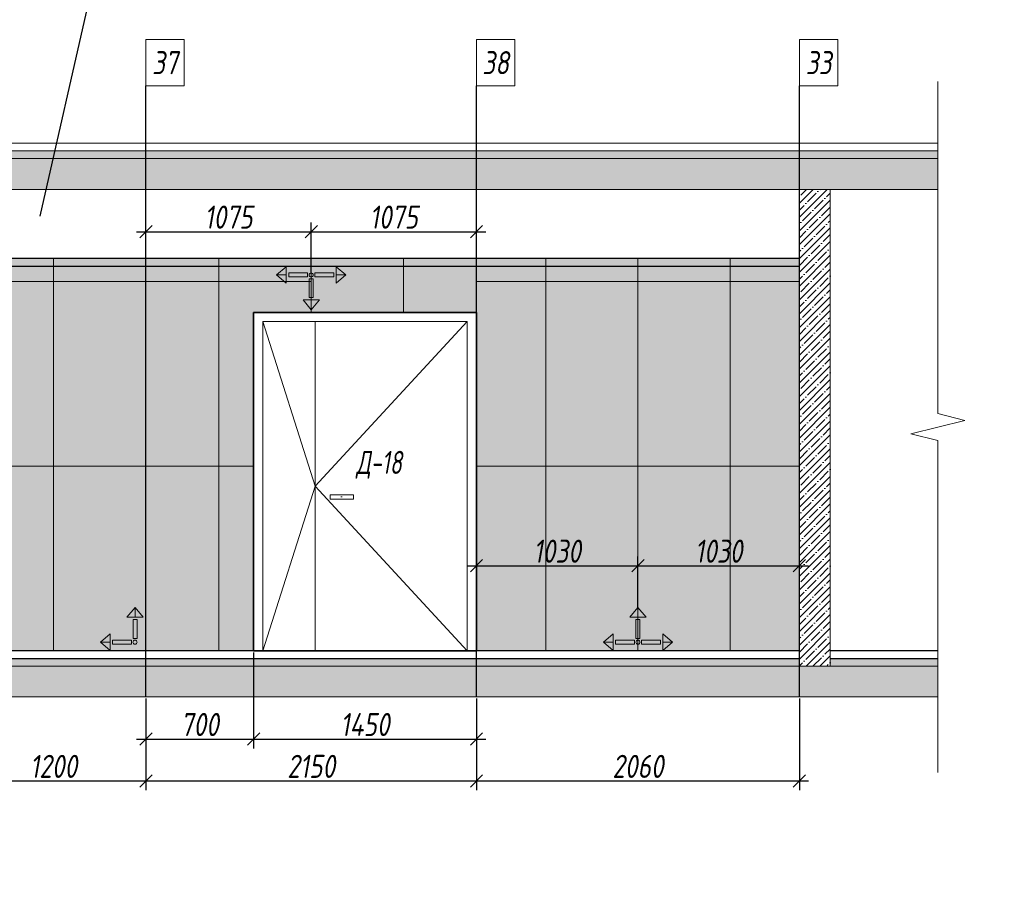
# Model space of a CAD drawing. Header units: millimetres. Extents: x -88210283 to 7466349, y -86687 to 22351.
# Tile 318 of 321: x 231678 to 238081, y 7072 to 12667. Entities that reach past the tile are written whole.
import ezdxf
from ezdxf import colors
from ezdxf.entities.mleader import LeaderData, LeaderLine
from ezdxf.math import Vec2, Vec3

# ---------------------------------------------------------------- set-up
doc = ezdxf.new("R2010")
doc.units = ezdxf.units.MM
doc.linetypes.add('DASHDOT', pattern=[25.4, 12.7, -6.35, 0, -6.35])
doc.layers.get('Defpoints').update_dxf_attribs({"color": 31})
for name, color, linetype, lineweight in [('A-DETL-GENF', 7, 'Continuous', 5), ('dim_pot', 183, 'Continuous', 9), ('Двери', 7, 'Continuous', 5), ('Отделка стен', 253, 'Continuous', 0)]:
    doc.layers.add(name, color=color, linetype=linetype, lineweight=lineweight)
doc.layers.add('dim_razv', color=7, linetype='DASHDOT', lineweight=9, true_color=0x285228)
doc.layers.add('pol', color=7, linetype='Continuous', lineweight=15, true_color=0x55666d)
doc.styles.add('fl_iso paper', font='isocpeur.ttf', dxfattribs={"width": 0.8, "oblique": 10})
doc.styles.add('In tre', font='isocpeur.ttf', dxfattribs={"width": 0.8, "oblique": 10})
doc.dimstyles.new('In tre 1_50', dxfattribs={"dimtxt": 150, "dimasz": 80, "dimexe": 60, "dimexo": 10, "dimgap": 20, "dimtad": 1, "dimdec": 0, "dimrnd": 5, "dimzin": 0, "dimdsep": 46, "dimtxsty": 'fl_iso paper', "dimblk": 'OBLIQUE', "dimcen": 0, "dimdle": 60, "dimadec": 0, "dimazin": 0, "dimtfac": 1, "dimtdec": 0, "dimtofl": 0, "dimtmove": 1, "dimatfit": 1, "dimfxl": 40, "dimtolj": 1, "dimtzin": 0, "dimarcsym": 1})

# ---------------------------------------------------------------- blocks, each defined once
blk = doc.blocks.new('*U123')
at = {"color": 0, "linetype": 'ByBlock', "lineweight": -2}
for p, q in [((0, 0), (-6, 0)), ((80.34, 0), (0, 0)), ((167.69, 0), (87.34, 0)), ((167.69, 0), (173.69, 0))]:
    blk.add_line(p, q, dxfattribs=at)
blk.add_lwpolyline([(87.34, 0), (85.59, -7), (82.09, 7), (80.34, 0)], dxfattribs=at)
blk = doc.blocks.new('_Oblique')
at = {"color": 0, "linetype": 'ByBlock', "lineweight": -2}
blk.add_line((-0.5, -0.5), (0.5, 0.5), dxfattribs=at)
blk = doc.blocks.new('*D235')
at = {"layer": 'Defpoints', "color": 0, "linetype": 'ByBlock', "transparency": 16777216}
for p in [(231298.5, 8264), (232498.5, 8264), (232498.5, 7717.8)]:
    blk.add_point(p, dxfattribs=at)
at = {"layer": 'dim_razv', "color": 0, "linetype": 'ByBlock', "lineweight": -2, "transparency": 16777216}
for p, q in [((231298.5, 8254), (231298.5, 7657.8)), ((232498.5, 8254), (232498.5, 7657.8)), ((231238.5, 7717.8), (232558.5, 7717.8))]:
    blk.add_line(p, q, dxfattribs=at)
at = {"layer": 'dim_razv', "color": 0, "linetype": 'ByBlock', "lineweight": -2, "transparency": 16777216, "xscale": 80, "yscale": 80, "zscale": 80, "rotation": 180}
blk.add_blockref('_Oblique', (231298.5, 7717.8), dxfattribs=at)
at = {"layer": 'dim_razv', "color": 0, "linetype": 'ByBlock', "lineweight": -2, "transparency": 16777216, "xscale": 80, "yscale": 80, "zscale": 80}
blk.add_blockref('_Oblique', (232498.5, 7717.8), dxfattribs=at)
at = {"layer": 'dim_razv', "color": 0, "linetype": 'ByBlock', "transparency": 16777216, "insert": (231898.5, 7812.8), "char_height": 150, "attachment_point": 5, "style": 'fl_iso paper'}
blk.add_mtext('\\A1;1200', dxfattribs=at)
blk = doc.blocks.new('*D236')
at = {"layer": 'Defpoints', "color": 0, "linetype": 'ByBlock', "transparency": 16777216}
for p in [(232498.5, 8264), (234648.5, 8264), (234648.5, 7717.8)]:
    blk.add_point(p, dxfattribs=at)
at = {"layer": 'dim_razv', "color": 0, "linetype": 'ByBlock', "lineweight": -2, "transparency": 16777216}
for p, q in [((232498.5, 8254), (232498.5, 7657.8)), ((234648.5, 8254), (234648.5, 7657.8)), ((232438.5, 7717.8), (234708.5, 7717.8))]:
    blk.add_line(p, q, dxfattribs=at)
at = {"layer": 'dim_razv', "color": 0, "linetype": 'ByBlock', "lineweight": -2, "transparency": 16777216, "xscale": 80, "yscale": 80, "zscale": 80, "rotation": 180}
blk.add_blockref('_Oblique', (232498.5, 7717.8), dxfattribs=at)
at = {"layer": 'dim_razv', "color": 0, "linetype": 'ByBlock', "lineweight": -2, "transparency": 16777216, "xscale": 80, "yscale": 80, "zscale": 80}
blk.add_blockref('_Oblique', (234648.5, 7717.8), dxfattribs=at)
at = {"layer": 'dim_razv', "color": 0, "linetype": 'ByBlock', "transparency": 16777216, "insert": (233573.5, 7812.8), "char_height": 150, "attachment_point": 5, "style": 'fl_iso paper'}
blk.add_mtext('\\A1;2150', dxfattribs=at)
blk = doc.blocks.new('*D237')
at = {"layer": 'Defpoints', "color": 0, "linetype": 'ByBlock', "transparency": 16777216}
for p in [(234648.5, 8264), (236748.5, 8264), (236748.5, 7717.8)]:
    blk.add_point(p, dxfattribs=at)
at = {"layer": 'dim_razv', "color": 0, "linetype": 'ByBlock', "lineweight": -2, "transparency": 16777216}
for p, q in [((234648.5, 8254), (234648.5, 7657.8)), ((236748.5, 8254), (236748.5, 7657.8)), ((234588.5, 7717.8), (236808.5, 7717.8))]:
    blk.add_line(p, q, dxfattribs=at)
at = {"layer": 'dim_razv', "color": 0, "linetype": 'ByBlock', "lineweight": -2, "transparency": 16777216, "xscale": 80, "yscale": 80, "zscale": 80, "rotation": 180}
blk.add_blockref('_Oblique', (234648.5, 7717.8), dxfattribs=at)
at = {"layer": 'dim_razv', "color": 0, "linetype": 'ByBlock', "lineweight": -2, "transparency": 16777216, "xscale": 80, "yscale": 80, "zscale": 80}
blk.add_blockref('_Oblique', (236748.5, 7717.8), dxfattribs=at)
at = {"layer": 'dim_razv', "color": 0, "linetype": 'ByBlock', "transparency": 16777216, "insert": (235698.5, 7812.8), "char_height": 150, "attachment_point": 5, "style": 'fl_iso paper'}
blk.add_mtext('\\A1;2060', dxfattribs=at)
blk = doc.blocks.new('1')
at = {"layer": 'pol', "linetype": 'ByBlock'}
h = blk.add_hatch(color=1, dxfattribs=at)
h.paths.add_polyline_path([(35776.4, 73135.4), (35803.1, 73135.4), (35803.1, 73259), (35776.4, 73259)])
h.paths.add_polyline_path([(35789.8, 73274.6), (35843.2, 73274.6), (35789.8, 73338.2)])
h.paths.add_polyline_path([(35789.8, 73274.6), (35736.3, 73274.6), (35789.8, 73338.2)])
edge = h.paths.add_edge_path()
edge.add_arc((35789.8, 73110.5), 13.4, 0, 360)
h = blk.add_hatch(color=1, dxfattribs=at)
h.paths.add_polyline_path([(35813.3, 73097.1), (35813.3, 73123.9), (35936.9, 73123.9), (35936.9, 73097.1)])
h.paths.add_polyline_path([(35952.5, 73110.5), (35952.5, 73164), (36016.1, 73110.5)])
h.paths.add_polyline_path([(35952.5, 73110.5), (35952.5, 73057), (36016.1, 73110.5)])
at = {"layer": 'pol', "color": 1, "linetype": 'ByBlock'}
for points in [[(35789.8, 73274.6), (35736.3, 73274.6), (35789.8, 73338.2), (35789.8, 73274.6)], [(35789.8, 73274.6), (35843.2, 73274.6), (35789.8, 73338.2), (35789.8, 73274.6)], [(35952.5, 73110.5), (35952.5, 73164), (36016.1, 73110.5), (35952.5, 73110.5)], [(35952.5, 73110.5), (35952.5, 73057), (36016.1, 73110.5), (35952.5, 73110.5)]]:
    blk.add_lwpolyline(points, dxfattribs=at)
for points in [[(35776.4, 73135.4), (35803.1, 73135.4), (35803.1, 73259), (35776.4, 73259)], [(35813.3, 73097.1), (35813.3, 73123.9), (35936.9, 73123.9), (35936.9, 73097.1)]]:
    blk.add_lwpolyline(points, close=True, dxfattribs=at)
blk.add_circle((35789.8, 73110.5), 13.4, dxfattribs=at)
blk = doc.blocks.new('*D278')
at = {"color": 0, "lineweight": -2, "transparency": 16777216}
for p, q in [((234648.5, 8952.2), (234648.5, 9176.6)), ((235698.5, 8846.1), (235698.5, 9176.6)), ((234588.5, 9116.6), (235758.5, 9116.6))]:
    blk.add_line(p, q, dxfattribs=at)
at = {"layer": 'Defpoints', "color": 0, "transparency": 16777216}
for p in [(235698.5, 9116.6), (234648.5, 8942.2), (235698.5, 8836.1)]:
    blk.add_point(p, dxfattribs=at)
at = {"color": 0, "lineweight": -2, "transparency": 16777216, "xscale": 80, "yscale": 80, "zscale": 80, "rotation": 180}
blk.add_blockref('_Oblique', (234648.5, 9116.6), dxfattribs=at)
at = {"color": 0, "lineweight": -2, "transparency": 16777216, "xscale": 80, "yscale": 80, "zscale": 80}
blk.add_blockref('_Oblique', (235698.5, 9116.6), dxfattribs=at)
at = {"color": 0, "transparency": 16777216, "insert": (235173.5, 9211.6), "char_height": 150, "attachment_point": 5, "style": 'fl_iso paper'}
blk.add_mtext('\\A1;1030', dxfattribs=at)
blk = doc.blocks.new('*D279')
at = {"color": 0, "lineweight": -2, "transparency": 16777216}
for p, q in [((235698.5, 8846.1), (235698.5, 9176.6)), ((236748.5, 8952.2), (236748.5, 9176.6)), ((235638.5, 9116.6), (236808.5, 9116.6))]:
    blk.add_line(p, q, dxfattribs=at)
at = {"layer": 'Defpoints', "color": 0, "transparency": 16777216}
for p in [(236748.5, 9116.6), (236748.5, 8942.2), (235698.5, 8836.1)]:
    blk.add_point(p, dxfattribs=at)
at = {"color": 0, "lineweight": -2, "transparency": 16777216, "xscale": 80, "yscale": 80, "zscale": 80, "rotation": 180}
blk.add_blockref('_Oblique', (235698.5, 9116.6), dxfattribs=at)
at = {"color": 0, "lineweight": -2, "transparency": 16777216, "xscale": 80, "yscale": 80, "zscale": 80}
blk.add_blockref('_Oblique', (236748.5, 9116.6), dxfattribs=at)
at = {"color": 0, "transparency": 16777216, "insert": (236223.5, 9211.6), "char_height": 150, "attachment_point": 5, "style": 'fl_iso paper'}
blk.add_mtext('\\A1;1030', dxfattribs=at)
blk = doc.blocks.new('*D280')
at = {"color": 0, "lineweight": -2, "transparency": 16777216}
for p, q in [((232498.5, 11124), (232498.5, 11348.5)), ((233573.5, 11017.9), (233573.5, 11348.5)), ((232438.5, 11288.5), (233633.5, 11288.5))]:
    blk.add_line(p, q, dxfattribs=at)
at = {"layer": 'Defpoints', "color": 0, "transparency": 16777216}
for p in [(233573.5, 11288.5), (232498.5, 11114), (233573.5, 11007.9)]:
    blk.add_point(p, dxfattribs=at)
at = {"color": 0, "lineweight": -2, "transparency": 16777216, "xscale": 80, "yscale": 80, "zscale": 80, "rotation": 180}
blk.add_blockref('_Oblique', (232498.5, 11288.5), dxfattribs=at)
at = {"color": 0, "lineweight": -2, "transparency": 16777216, "xscale": 80, "yscale": 80, "zscale": 80}
blk.add_blockref('_Oblique', (233573.5, 11288.5), dxfattribs=at)
at = {"color": 0, "transparency": 16777216, "insert": (233036, 11383.5), "char_height": 150, "attachment_point": 5, "style": 'fl_iso paper'}
blk.add_mtext('\\A1;1075', dxfattribs=at)
blk = doc.blocks.new('*D281')
at = {"color": 0, "lineweight": -2, "transparency": 16777216}
for p, q in [((233573.5, 11017.9), (233573.5, 11348.5)), ((234648.5, 11124), (234648.5, 11348.5)), ((233513.5, 11288.5), (234708.5, 11288.5))]:
    blk.add_line(p, q, dxfattribs=at)
at = {"layer": 'Defpoints', "color": 0, "transparency": 16777216}
for p in [(234648.5, 11288.5), (234648.5, 11114), (233573.5, 11007.9)]:
    blk.add_point(p, dxfattribs=at)
at = {"color": 0, "lineweight": -2, "transparency": 16777216, "xscale": 80, "yscale": 80, "zscale": 80, "rotation": 180}
blk.add_blockref('_Oblique', (233573.5, 11288.5), dxfattribs=at)
at = {"color": 0, "lineweight": -2, "transparency": 16777216, "xscale": 80, "yscale": 80, "zscale": 80}
blk.add_blockref('_Oblique', (234648.5, 11288.5), dxfattribs=at)
at = {"color": 0, "transparency": 16777216, "insert": (234111, 11383.5), "char_height": 150, "attachment_point": 5, "style": 'fl_iso paper'}
blk.add_mtext('\\A1;1075', dxfattribs=at)
blk = doc.blocks.new('*D285')
at = {"layer": 'Defpoints', "color": 0, "linetype": 'ByBlock', "transparency": 16777216}
for p in [(233198.5, 8564), (232498.5, 8264), (233198.5, 7989.8)]:
    blk.add_point(p, dxfattribs=at)
at = {"layer": 'dim_razv', "color": 0, "linetype": 'ByBlock', "lineweight": -2, "transparency": 16777216}
for p, q in [((233198.5, 8554), (233198.5, 7929.8)), ((232498.5, 8254), (232498.5, 7929.8)), ((232438.5, 7989.8), (233258.5, 7989.8))]:
    blk.add_line(p, q, dxfattribs=at)
at = {"layer": 'dim_razv', "color": 0, "linetype": 'ByBlock', "lineweight": -2, "transparency": 16777216, "xscale": 80, "yscale": 80, "zscale": 80, "rotation": 180}
blk.add_blockref('_Oblique', (232498.5, 7989.8), dxfattribs=at)
at = {"layer": 'dim_razv', "color": 0, "linetype": 'ByBlock', "lineweight": -2, "transparency": 16777216, "xscale": 80, "yscale": 80, "zscale": 80}
blk.add_blockref('_Oblique', (233198.5, 7989.8), dxfattribs=at)
at = {"layer": 'dim_razv', "color": 0, "linetype": 'ByBlock', "transparency": 16777216, "insert": (232848.5, 8084.8), "char_height": 150, "attachment_point": 5, "style": 'fl_iso paper'}
blk.add_mtext('\\A1;700', dxfattribs=at)
blk = doc.blocks.new('*D286')
at = {"layer": 'Defpoints', "color": 0, "linetype": 'ByBlock', "transparency": 16777216}
for p in [(233198.5, 8564), (234648.5, 8264), (234648.5, 7989.8)]:
    blk.add_point(p, dxfattribs=at)
at = {"layer": 'dim_razv', "color": 0, "linetype": 'ByBlock', "lineweight": -2, "transparency": 16777216}
for p, q in [((233198.5, 8554), (233198.5, 7929.8)), ((234648.5, 8254), (234648.5, 7929.8)), ((233138.5, 7989.8), (234708.5, 7989.8))]:
    blk.add_line(p, q, dxfattribs=at)
at = {"layer": 'dim_razv', "color": 0, "linetype": 'ByBlock', "lineweight": -2, "transparency": 16777216, "xscale": 80, "yscale": 80, "zscale": 80, "rotation": 180}
blk.add_blockref('_Oblique', (233198.5, 7989.8), dxfattribs=at)
at = {"layer": 'dim_razv', "color": 0, "linetype": 'ByBlock', "lineweight": -2, "transparency": 16777216, "xscale": 80, "yscale": 80, "zscale": 80}
blk.add_blockref('_Oblique', (234648.5, 7989.8), dxfattribs=at)
at = {"layer": 'dim_razv', "color": 0, "linetype": 'ByBlock', "transparency": 16777216, "insert": (233923.5, 8084.8), "char_height": 150, "attachment_point": 5, "style": 'fl_iso paper'}
blk.add_mtext('\\A1;1450', dxfattribs=at)

msp = doc.modelspace()

# ---------------------------------------------------------------- hatches: boundary and pattern name
at = {"layer": 'A-DETL-GENF'}
h = msp.add_hatch(dxfattribs=at)
h.set_pattern_fill('ANSI35', color=256, scale=10, style=0)
h.set_pattern_definition([(45, (105905.72, 722.8), (-44.90128, 44.90128), []), (45, (105950.62, 722.8), (-44.90128, 44.90128), [79.375, -15.875, 0, -15.875])])
h.paths.add_polyline_path([(237648.7, 11764), (237648.7, 11814), (225979.9, 11814), (225979.9, 11764)])
h.paths.add_polyline_path([(226588.5, 8464), (226588.5, 8514), (225979.9, 8514), (225979.9, 8464)])
h.paths.add_polyline_path([(236948.5, 8514), (236948.5, 8464), (237648.7, 8464), (237648.7, 8514)])
h.paths.add_polyline_path([(236748.5, 8464), (236748.5, 8514), (226788.5, 8514), (226788.5, 8464)])
h = msp.add_hatch(dxfattribs=at)
h.set_pattern_fill('ANSI35', color=256, scale=20, style=0)
h.set_pattern_definition([(45, (105905.72, 722.8), (-89.80256, 89.80256), []), (45, (105995.52, 722.8), (-89.80256, 89.80256), [158.75, -31.75, 0, -31.75])])
h.paths.add_polyline_path([(237648.7, 11564), (237648.7, 11764), (225929.9, 11764), (225929.9, 11564)])
h.paths.add_polyline_path([(225929.9, 8464), (225929.9, 8264), (237648.7, 8264), (237648.7, 8464)])
h = msp.add_hatch(dxfattribs=at)
h.set_pattern_fill('ANSI35', color=256, scale=10, style=0)
h.set_pattern_definition([(45, (83542.46, 13356.9), (-44.90128, 44.90128), []), (45, (83587.36, 13356.9), (-44.90128, 44.90128), [79.375, -15.875, 0, -15.875])])
h.paths.add_polyline_path([(236748.5, 11564), (236948.5, 11564), (236948.5, 8464), (236748.5, 8464)])
at = {"layer": 'dim_razv', "true_color": 0xeceae4, "transparency": 33554687}
h = msp.add_hatch(dxfattribs=at)
h.set_pattern_fill('AR-SAND', color=254, scale=3, angle=315)
h.paths.add_polyline_path([(226788.5, 11114), (227488.5, 11114), (227488.5, 8564), (226788.5, 8564)])
h.paths.add_polyline_path([(228838.5, 8564), (228838.5, 11114), (236748.5, 11114), (236748.5, 8564), (234648.5, 8564), (234648.5, 10764), (233198.5, 10764), (233198.5, 8564)])
h.paths.add_polyline_path([(228913.5, 9664), (229063.5, 9664), (229063.5, 9464), (228913.5, 9464)], flags=16)
at = {"layer": 'dim_razv', "true_color": 0xcccccc}
h = msp.add_hatch(dxfattribs=at)
h.set_pattern_fill('AR-SAND', color=254, scale=3, angle=315)
h.set_pattern_definition([(352.5, (113272.22, -2574.63), (100.42605, 107.2144), [0, -115.824, 0, -129.54, 0, -123.825]), (322.5, (113272.22, -2574.63), (247.41986, 56.70328), [0, -62.484, 0, -104.394, 0, -40.005]), (282.5, (113205.95, -2508.36), (168.0997, -167.48995), [0, -38.1, 0, -137.16, 0, -179.07]), (272.5, (113205.95, -2508.36), (209.26523, -114.68433), [0, -19.05, 0, -89.916, 0, -102.87])])
h.paths.add_polyline_path([(233697.7, 9579), (233847.7, 9579), (233847.7, 9549), (233697.7, 9549)])

# ---------------------------------------------------------------- linework, layer by layer
at = {"lineweight": 30}
for points in [[(232498.5, 8264), (232498.5, 12237.6)], [(234648.5, 8264), (234648.5, 12237.6)], [(236748.5, 8264), (236748.5, 12237.6)], [(236748.5, 11114), (226788.5, 11114)], [(226788.5, 11064), (236748.5, 11064)], [(236748.5, 8564), (226788.5, 8564)], [(237648.7, 8564), (236948.5, 8564)], [(226788.5, 8514), (236748.5, 8514)], [(236948.5, 8514), (237648.7, 8514)]]:
    msp.add_lwpolyline(points, dxfattribs=at)
at = {"lineweight": 13}
for points in [[(237648.7, 11864), (225929.9, 11864), (225929.9, 11814), (237648.7, 11814)], [(237648.7, 11764), (225929.9, 11764), (225929.9, 11814), (237648.7, 11814)], [(237648.7, 11764), (225929.9, 11764), (225929.9, 11564), (237648.7, 11564)], [(233598.5, 10704), (233598.5, 8564)], [(237648.7, 8464), (225929.9, 8464), (225929.9, 8514), (226588.5, 8514)], [(237648.7, 8464), (225929.9, 8464), (225929.9, 8264), (237648.7, 8264)], [(226788.5, 8514), (236748.5, 8514)], [(236948.5, 8514), (237648.7, 8514)]]:
    msp.add_lwpolyline(points, dxfattribs=at)
for points in [[(236948.5, 8464), (236748.5, 8464), (236748.5, 11564), (236948.5, 11564)], [(236748.5, 11564), (236948.5, 11564), (236948.5, 8464), (236748.5, 8464)], [(228838.5, 8564), (228838.5, 11114), (236748.5, 11114), (236748.5, 8564), (234648.5, 8564), (234648.5, 10764), (233198.5, 10764), (233198.5, 8564)], [(233258.5, 10704), (234588.5, 10704), (234588.5, 8564), (233258.5, 8564)], [(233697.7, 9579), (233847.7, 9579), (233847.7, 9549), (233697.7, 9549)]]:
    msp.add_lwpolyline(points, close=True, dxfattribs=at)
at = {"lineweight": 35}
msp.add_lwpolyline([(233198.5, 10764), (234648.5, 10764), (234648.5, 8564), (233198.5, 8564)], close=True, dxfattribs=at)
at = {"lineweight": 13, "ltscale": 10}
for points in [[(233258.5, 10704), (233598.5, 9634), (233258.5, 8564)], [(234588.5, 10704), (233598.5, 9634), (234588.5, 8564)]]:
    msp.add_lwpolyline(points, dxfattribs=at)
at = {"layer": 'dim_pot', "color": 10, "lineweight": 0}
for points in [[(232498.5, 12537.6), (232748.5, 12537.6), (232748.5, 12237.6), (232498.5, 12237.6)], [(234648.5, 12537.6), (234898.5, 12537.6), (234898.5, 12237.6), (234648.5, 12237.6)], [(236748.5, 12537.6), (236998.5, 12537.6), (236998.5, 12237.6), (236748.5, 12237.6)]]:
    msp.add_lwpolyline(points, close=True, dxfattribs=at)
at = {"layer": 'Отделка стен', "transparency": 33554687}
for points in [[(231298.5, 11114), (231298.5, 10964), (231898.5, 10964), (231898.5, 11114)], [(231898.5, 11114), (231898.5, 10964), (232498.5, 10964), (232498.5, 11114)], [(232973.5, 11114), (232973.5, 10964), (232498.5, 10964), (232498.5, 11114)], [(234648.5, 11114), (234648.5, 10964), (235098.5, 10964), (235098.5, 11114)], [(235098.5, 11114), (235098.5, 10964), (235698.5, 10964), (235698.5, 11114)], [(235698.5, 11114), (235698.5, 10964), (236298.5, 10964), (236298.5, 11114)], [(236298.5, 11114), (236298.5, 10964), (236748.5, 10964), (236748.5, 11114)], [(231298.5, 10964), (231298.5, 9764), (231898.5, 9764), (231898.5, 10964)], [(231898.5, 10964), (231898.5, 9764), (232498.5, 9764), (232498.5, 10964)], [(232973.5, 10964), (232973.5, 9764), (232498.5, 9764), (232498.5, 10964)], [(234648.5, 10964), (234648.5, 9764), (235098.5, 9764), (235098.5, 10964)], [(235098.5, 10964), (235098.5, 9764), (235698.5, 9764), (235698.5, 10964)], [(235698.5, 10964), (235698.5, 9764), (236298.5, 9764), (236298.5, 10964)], [(236298.5, 10964), (236298.5, 9764), (236748.5, 9764), (236748.5, 10964)], [(231298.5, 9764), (231298.5, 8564), (231898.5, 8564), (231898.5, 9764)], [(231898.5, 9764), (231898.5, 8564), (232498.5, 8564), (232498.5, 9764)], [(232973.5, 9764), (232973.5, 8564), (232498.5, 8564), (232498.5, 9764)], [(234648.5, 9764), (234648.5, 8564), (235098.5, 8564), (235098.5, 9764)], [(235098.5, 9764), (235098.5, 8564), (235698.5, 8564), (235698.5, 9764)], [(235698.5, 9764), (235698.5, 8564), (236298.5, 8564), (236298.5, 9764)], [(236298.5, 9764), (236298.5, 8564), (236748.5, 8564), (236748.5, 9764)]]:
    msp.add_lwpolyline(points, close=True, dxfattribs=at)
for points in [[(233198.5, 10964), (232973.5, 10964), (232973.5, 11114), (233573.5, 11114), (233573.5, 10864)], [(233573.5, 10764), (233573.5, 11114), (234173.5, 11114), (234173.5, 10864)], [(234173.5, 10764), (234173.5, 11114), (234648.5, 11114)], [(233198.5, 9764), (232973.5, 9764), (232973.5, 10964), (233573.5, 10964)], [(233198.5, 8564), (232973.5, 8564), (232973.5, 9764), (233198.5, 9764)]]:
    msp.add_lwpolyline(points, dxfattribs=at)

# ---------------------------------------------------------------- block references
at = {"lineweight": 13, "xscale": 25, "yscale": 25, "zscale": 25, "rotation": 270}
msp.add_blockref('*U123', (237648.7, 12114.3), dxfattribs=at)
at = {"linetype": 'ByBlock', "rotation": 180}
for p, xscale, yscale, zscale in [((269143.9, 83670.3), 0.9938708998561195, 0.9938708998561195, 0.9938708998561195), ((198003.1, 83670.3), -0.9938708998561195, 0.9938708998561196, 0.9938708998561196)]:
    msp.add_blockref('1', p, dxfattribs=dict(at, xscale=xscale, yscale=yscale, zscale=zscale))
at = {"linetype": 'ByBlock', "yscale": 0.9938708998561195, "zscale": 0.9938708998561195}
for p, xscale in [((267998.4, -64042.3), -0.9938708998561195), ((271268.9, -64042.3), -0.9938708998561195), ((200128.1, -64042.3), 0.9938708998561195)]:
    msp.add_blockref('1', p, dxfattribs=dict(at, xscale=xscale))

# ---------------------------------------------------------------- texts
at = {"layer": 'dim_pot', "color": 10, "lineweight": 0, "char_height": 150, "attachment_point": 5, "style": 'fl_iso paper'}
for s, insert in [('37', (232623.5, 12387.6)), ('38', (234773.5, 12387.6)), ('33', (236873.5, 12387.6))]:
    msp.add_mtext_dynamic_manual_height_columns(s, width=190.261, gutter_width=1350, heights=[0], dxfattribs=dict(at, insert=insert))
at = {"layer": 'Двери', "lineweight": 0, "insert": (234014.9, 9773.4), "char_height": 150, "attachment_point": 5, "style": 'fl_iso paper'}
msp.add_mtext_dynamic_manual_height_columns('{\\W0.7;Д-18}', width=190.261, gutter_width=1350, heights=[0], dxfattribs=at)

# ---------------------------------------------------------------- dimensions: what is measured, and where the dimension line sits
for base, p1, p2, picture, middle in [((233573.5, 11288.5), (232498.5, 11114), (233573.5, 11007.9), '*D280', (233036, 11383.5)), ((234648.5, 11288.5), (233573.5, 11007.9), (234648.5, 11114), '*D281', (234111, 11383.5))]:
    dim = msp.add_linear_dim(base=base, p1=p1, p2=p2, dimstyle='In tre 1_50')
    dim.commit()
    dim.dimension.update_dxf_attribs({"geometry": picture, "text_midpoint": middle})
for base, p1, p2, picture, middle in [((235698.5, 9116.6), (234648.5, 8942.2), (235698.5, 8836.1), '*D278', (235173.5, 9211.6)), ((236748.5, 9116.6), (235698.5, 8836.1), (236748.5, 8942.2), '*D279', (236223.5, 9211.6))]:
    dim = msp.add_linear_dim(base=base, p1=p1, p2=p2, text='1030', dimstyle='In tre 1_50')
    dim.commit()
    dim.dimension.update_dxf_attribs({"geometry": picture, "text_midpoint": middle})
at = {"layer": 'dim_razv', "linetype": 'ByBlock'}
for base, p1, p2, picture, middle in [((233198.5, 7989.8), (232498.5, 8264), (233198.5, 8564), '*D285', (232848.5, 8084.8)), ((234648.5, 7989.8), (233198.5, 8564), (234648.5, 8264), '*D286', (233923.5, 8084.8)), ((232498.5, 7717.8), (231298.5, 8264), (232498.5, 8264), '*D235', (231898.5, 7812.8)), ((234648.5, 7717.8), (232498.5, 8264), (234648.5, 8264), '*D236', (233573.5, 7812.8))]:
    dim = msp.add_linear_dim(base=base, p1=p1, p2=p2, dimstyle='In tre 1_50', dxfattribs=at)
    dim.commit()
    dim.dimension.update_dxf_attribs({"geometry": picture, "text_midpoint": middle})
dim = msp.add_linear_dim(base=(236748.5, 7717.8), p1=(234648.5, 8264), p2=(236748.5, 8264), text='2060', dimstyle='In tre 1_50', dxfattribs=at)
dim.commit()
dim.dimension.update_dxf_attribs({"geometry": '*D237', "text_midpoint": (235698.5, 7812.8)})

# ---------------------------------------------------------------- leaders
at = {"layer": 'dim_razv', "color": 0, "linetype": 'ByBlock'}
ml = msp.add_multileader_mtext('Standard', dxfattribs=at)
ml.set_content('Плитка керамогранитная, настенная, размер плитки 600х1200мм, расположить вертикально', style='In tre')
ml.set_leader_properties()
ml.build(insert=Vec2(0, 0))
ml.multileader.update_dxf_attribs({"text_left_attachment_type": 6, "text_right_attachment_type": 6, "dogleg_length": 1, "arrow_head_size": 0, "scale": 50})
ctx = ml.context
ctx.base_point, ctx.scale, ctx.char_height, ctx.arrow_head_size, ctx.landing_gap_size, ctx.plane_origin = Vec3(172652.6, 13201.1), 50, 150, 0, 4.5, Vec3(174616.7, 12398)
ctx.left_attachment, ctx.right_attachment = 6, 6
notes = []
notes.append((ctx, [(1, (1, 1, 0), (172602.6, 13201.1), (1, 0), 50, [(1, [(172035.4, 10824.6)], 0, [])])]))
ctx.mtext.insert, ctx.mtext.width, ctx.mtext.defined_height, ctx.mtext.flow_direction = Vec3(172657.1, 13396.1), 3060.297, 696.6, 5
ml = msp.add_multileader_mtext('Standard', dxfattribs=at)
ml.set_content('Цифры номера квартиры (аппартаментов), цвет металлический светлый, \\Pвысота номера - 130*мм', style='In tre')
ml.set_leader_properties()
ml.build(insert=Vec2(0, 0))
ml.multileader.update_dxf_attribs({"text_left_attachment_type": 6, "text_right_attachment_type": 6, "dogleg_length": 1, "arrow_head_size": 0, "scale": 50})
ctx = ml.context
ctx.base_point, ctx.scale, ctx.char_height, ctx.arrow_head_size, ctx.landing_gap_size, ctx.plane_origin = Vec3(181379.3, 13204.5), 50, 150, 0, 4.5, Vec3(191231.8, 11137.7)
ctx.left_attachment, ctx.right_attachment = 6, 6
notes.append((ctx, [(0, (1, 1, 0), (184800.6, 13204.5), (-1, 0), 50, [(1, [(185098.4, 10969.2)], 0, [])])]))
ctx.mtext.insert, ctx.mtext.width, ctx.mtext.defined_height, ctx.mtext.flow_direction = Vec3(181383.8, 13399.5), 3469.079, 696.6, 5
ml = msp.add_multileader_mtext('Standard', dxfattribs=at)
ml.set_content('Отделка дверного полотна и стены над дверным проемом в один цвет,\\Pотделка над дверью - дверным добором', style='In tre')
ml.set_leader_properties()
ml.build(insert=Vec2(0, 0))
ml.multileader.update_dxf_attribs({"text_left_attachment_type": 6, "text_right_attachment_type": 6, "dogleg_length": 1, "arrow_head_size": 0, "scale": 50})
ctx = ml.context
ctx.base_point, ctx.scale, ctx.char_height, ctx.arrow_head_size, ctx.landing_gap_size, ctx.plane_origin = Vec3(186072.2, 13244.7), 50, 150, 0, 4.5, Vec3(191689.1, 10903.5)
ctx.left_attachment, ctx.right_attachment = 6, 6
notes.append((ctx, [(1, (1, 1, 0), (186022.2, 13244.7), (1, 0), 50, [(1, [(185526.7, 10937.7)], 0, [])])]))
ctx.mtext.insert, ctx.mtext.width, ctx.mtext.defined_height, ctx.mtext.flow_direction = Vec3(186076.7, 13439.7), 3092.716, 696.6, 5
ml = msp.add_multileader_mtext('Standard', dxfattribs=at)
ml.set_content('Потолок подвесной, реечный\\Pрейка 50х50 белого цвета, шаг рейки 120-125мм', style='In tre')
ml.set_leader_properties()
ml.build(insert=Vec2(0, 0))
ml.multileader.update_dxf_attribs({"text_left_attachment_type": 6, "text_right_attachment_type": 6, "dogleg_length": 1, "arrow_head_size": 0, "scale": 50})
ctx = ml.context
ctx.base_point, ctx.scale, ctx.char_height, ctx.arrow_head_size, ctx.landing_gap_size, ctx.plane_origin = Vec3(210834.7, 13098.8), 50, 150, 0, 4.5, Vec3(220470.5, 11304.3)
ctx.left_attachment, ctx.right_attachment = 6, 6
notes.append((ctx, [(0, (1, 1, 0), (213086.6, 13098.8), (-1, 0), 50, [(0, [(214358.1, 10864), (213006.1, 11114)], 0, [])])]))
ctx.mtext.insert, ctx.mtext.width, ctx.mtext.defined_height, ctx.mtext.flow_direction = Vec3(210839.2, 13293.8), 2509.515, 696.6, 5
ml = msp.add_multileader_mtext('Standard', dxfattribs=at)
ml.set_content('Потолок подвесной, реечный\\Pрейка 50х50 белого цвета, шаг рейки 120-125мм', style='In tre')
ml.set_leader_properties()
ml.build(insert=Vec2(0, 0))
ml.multileader.update_dxf_attribs({"text_left_attachment_type": 6, "text_right_attachment_type": 6, "dogleg_length": 1, "arrow_head_size": 0, "scale": 50})
ctx = ml.context
ctx.base_point, ctx.scale, ctx.char_height, ctx.arrow_head_size, ctx.landing_gap_size, ctx.plane_origin = Vec3(225789.2, 13098.8), 50, 150, 0, 4.5, Vec3(235424.9, 11304.3)
ctx.left_attachment, ctx.right_attachment = 6, 6
notes.append((ctx, [(0, (1, 1, 0), (228041.1, 13098.8), (-1, 0), 50, [(1, [(229170.3, 11114)], 0, [])])]))
ctx.mtext.insert, ctx.mtext.width, ctx.mtext.defined_height, ctx.mtext.flow_direction = Vec3(225793.7, 13293.8), 2509.515, 696.6, 5
ml = msp.add_multileader_mtext('Standard', dxfattribs=at)
ml.set_content('Потолок подвесной, реечный\\Pрейка 50х50 белого цвета, шаг рейки 120-125мм', style='In tre')
ml.set_leader_properties()
ml.build(insert=Vec2(0, 0))
ml.multileader.update_dxf_attribs({"text_left_attachment_type": 6, "text_right_attachment_type": 6, "dogleg_length": 1, "arrow_head_size": 0, "scale": 50})
ctx = ml.context
ctx.base_point, ctx.scale, ctx.char_height, ctx.arrow_head_size, ctx.landing_gap_size, ctx.plane_origin = Vec3(167586.3, 12932.2), 50, 150, 0, 4.5, Vec3(176183.4, 11137.7)
ctx.left_attachment, ctx.right_attachment = 6, 6
notes.append((ctx, [(0, (1, 1, 0), (169838.2, 12932.2), (-1, 0), 50, [(1, [(170021, 11114)], 0, [])])]))
ctx.mtext.insert, ctx.mtext.width, ctx.mtext.defined_height, ctx.mtext.flow_direction = Vec3(167590.8, 13127.2), 2509.515, 696.6, 5
ml = msp.add_multileader_mtext('Standard', dxfattribs=at)
ml.set_content('Потолок подвесной, реечный\\Pрейка 50х50 белого цвета, шаг рейки 120-125мм', style='In tre')
ml.set_leader_properties()
ml.build(insert=Vec2(0, 0))
ml.multileader.update_dxf_attribs({"text_left_attachment_type": 6, "text_right_attachment_type": 6, "dogleg_length": 1, "arrow_head_size": 0, "scale": 50})
ctx = ml.context
ctx.base_point, ctx.scale, ctx.char_height, ctx.arrow_head_size, ctx.landing_gap_size, ctx.plane_origin = Vec3(193522.7, 12932.2), 50, 150, 0, 4.5, Vec3(202119.8, 11137.7)
ctx.left_attachment, ctx.right_attachment = 6, 6
notes.append((ctx, [(0, (1, 1, 0), (195774.5, 12932.2), (-1, 0), 50, [(1, [(195957.4, 11114)], 0, [])])]))
ctx.mtext.insert, ctx.mtext.width, ctx.mtext.defined_height, ctx.mtext.flow_direction = Vec3(193527.2, 13127.2), 2509.515, 696.6, 5
ml = msp.add_multileader_mtext('Standard', dxfattribs=at)
ml.set_content('Окраска запотолочного пространства в белый цвет RAL9016', style='In tre')
ml.set_leader_properties()
ml.build(insert=Vec2(0, 0))
ml.multileader.update_dxf_attribs({"text_left_attachment_type": 6, "text_right_attachment_type": 6, "dogleg_length": 1, "arrow_head_size": 0, "scale": 50})
ctx = ml.context
ctx.base_point, ctx.scale, ctx.char_height, ctx.arrow_head_size, ctx.landing_gap_size, ctx.plane_origin = Vec3(217741.7, 12940.3), 50, 150, 0, 4.5, Vec3(222526.2, 9249.7)
ctx.left_attachment, ctx.right_attachment = 6, 6
notes.append((ctx, [(0, (1, 1, 0), (217691.7, 12940.3), (1, 0), 50, [(0, [(217401.3, 11250.4)], 0, [])])]))
ctx.mtext.insert, ctx.mtext.width, ctx.mtext.flow_direction = Vec3(217746.2, 13120.3), 3148.852, 5
ml = msp.add_multileader_mtext('Standard', dxfattribs=at)
ml.set_content('Окраска запотолочного пространства в белый цвет RAL9016', style='In tre')
ml.set_leader_properties()
ml.build(insert=Vec2(0, 0))
ml.multileader.update_dxf_attribs({"text_left_attachment_type": 6, "text_right_attachment_type": 6, "dogleg_length": 1, "arrow_head_size": 0, "scale": 50})
ctx = ml.context
ctx.base_point, ctx.scale, ctx.char_height, ctx.arrow_head_size, ctx.landing_gap_size, ctx.plane_origin = Vec3(232212.2, 12940.3), 50, 150, 0, 4.5, Vec3(236936.8, 9249.7)
ctx.left_attachment, ctx.right_attachment = 6, 6
notes.append((ctx, [(0, (1, 1, 0), (232162.2, 12940.3), (1, 0), 50, [(0, [(231811.9, 11390.7)], 0, [])])]))
ctx.mtext.insert, ctx.mtext.width, ctx.mtext.flow_direction = Vec3(232216.7, 13120.3), 3148.852, 5
ml = msp.add_multileader_mtext('Standard', dxfattribs=at)
ml.set_content('Решетка вентиляционная декоративная 850х400 в цвет стен', style='In tre')
ml.set_leader_properties()
ml.build(insert=Vec2(0, 0))
ml.multileader.update_dxf_attribs({"text_left_attachment_type": 6, "text_right_attachment_type": 6, "dogleg_length": 1, "arrow_head_size": 0, "scale": 50})
ctx = ml.context
ctx.base_point, ctx.scale, ctx.char_height, ctx.arrow_head_size, ctx.landing_gap_size, ctx.plane_origin = Vec3(160415.8, 12847.8), 50, 150, 0, 4.5, Vec3(169956.1, 10760)
ctx.left_attachment, ctx.right_attachment = 6, 6
notes.append((ctx, [(0, (1, 1, 0), (163323.1, 12847.8), (-1, 0), 50, [(1, [(163681, 11517.5)], 0, [])])]))
ctx.mtext.insert, ctx.mtext.width, ctx.mtext.defined_height, ctx.mtext.flow_direction = Vec3(160420.3, 13042.8), 2996.732, 696.6, 5
ml = msp.add_multileader_mtext('Standard', dxfattribs=at)
ml.set_content('Окраска запотолочного пространства в белый цвет RAL9016', style='In tre')
ml.set_leader_properties()
ml.build(insert=Vec2(0, 0))
ml.multileader.update_dxf_attribs({"text_left_attachment_type": 6, "text_right_attachment_type": 6, "dogleg_length": 1, "arrow_head_size": 0, "scale": 50})
ctx = ml.context
ctx.base_point, ctx.scale, ctx.char_height, ctx.arrow_head_size, ctx.landing_gap_size, ctx.plane_origin = Vec3(197768.8, 12670.9), 50, 150, 0, 4.5, Vec3(202653.4, 9153.1)
ctx.left_attachment, ctx.right_attachment = 6, 6
notes.append((ctx, [(0, (1, 1, 0), (197718.8, 12670.9), (1, 0), 50, [(0, [(197428.5, 11376.2)], 0, [])])]))
ctx.mtext.insert, ctx.mtext.width, ctx.mtext.flow_direction = Vec3(197773.3, 12850.9), 3148.852, 5
ml = msp.add_multileader_mtext('Standard', dxfattribs=at)
ml.set_content('Розетка для уборочного инвентаря, \\Pв цвет стен', style='In tre')
ml.set_leader_properties()
ml.build(insert=Vec2(0, 0))
ml.multileader.update_dxf_attribs({"text_left_attachment_type": 6, "text_right_attachment_type": 6, "dogleg_length": 1, "arrow_head_size": 0, "scale": 50})
ctx = ml.context
ctx.base_point, ctx.scale, ctx.char_height, ctx.arrow_head_size, ctx.landing_gap_size, ctx.plane_origin = Vec3(193905, 7339.3), 50, 150, 0, 4.5, Vec3(191349.5, 7218.9)
ctx.left_attachment, ctx.right_attachment = 6, 6
notes.append((ctx, [(1, (1, 1, 0), (193855, 7339.3), (1, 0), 50, [(1, [(193036, 8814)], 0, [])])]))
ctx.mtext.insert, ctx.mtext.width, ctx.mtext.defined_height, ctx.mtext.flow_direction = Vec3(193909.5, 7519.3), 3060.297, 696.6, 5
ml = msp.add_multileader_mtext('Standard', dxfattribs=at)
ml.set_content('Зеркало на стене, выполнить в один уровень с отделкой стен', style='In tre')
ml.set_leader_properties()
ml.build(insert=Vec2(0, 0))
ml.multileader.update_dxf_attribs({"text_left_attachment_type": 6, "text_right_attachment_type": 6, "dogleg_length": 1, "arrow_head_size": 0, "scale": 50})
ctx = ml.context
ctx.base_point, ctx.scale, ctx.char_height, ctx.arrow_head_size, ctx.landing_gap_size, ctx.plane_origin = Vec3(159178.8, 7381.7), 50, 150, 0, 4.5, Vec3(168730.8, 5587.2)
ctx.left_attachment, ctx.right_attachment = 6, 6
notes.append((ctx, [(0, (1, 1, 0), (162101.4, 7381.7), (-1, 0), 50, [(1, [(163219.1, 8664)], 0, [])])]))
ctx.mtext.insert, ctx.mtext.width, ctx.mtext.defined_height, ctx.mtext.flow_direction = Vec3(159183.3, 7576.7), 3043.138, 696.6, 5
ml = msp.add_multileader_mtext('Standard', dxfattribs=at)
ml.set_content('Решетка вентиляционная декоративная 700х550 в цвет стен', style='In tre')
ml.set_leader_properties()
ml.build(insert=Vec2(0, 0))
ml.multileader.update_dxf_attribs({"text_left_attachment_type": 6, "text_right_attachment_type": 6, "dogleg_length": 1, "arrow_head_size": 0, "scale": 50})
ctx = ml.context
ctx.base_point, ctx.scale, ctx.char_height, ctx.arrow_head_size, ctx.landing_gap_size, ctx.plane_origin = Vec3(169584.2, 7381.7), 50, 150, 0, 4.5, Vec3(178397.5, 5587.2)
ctx.left_attachment, ctx.right_attachment = 6, 6
notes.append((ctx, [(0, (1, 1, 0), (172479.5, 7381.7), (-1, 0), 50, [(1, [(172885.9, 8664)], 0, [])])]))
ctx.mtext.insert, ctx.mtext.width, ctx.mtext.defined_height, ctx.mtext.flow_direction = Vec3(169588.7, 7576.7), 3043.138, 696.6, 5
ml = msp.add_multileader_mtext('Standard', dxfattribs=at)
ml.set_content('Шкаф пожарный встроенный', style='In tre')
ml.set_leader_properties()
ml.build(insert=Vec2(0, 0))
ml.multileader.update_dxf_attribs({"text_left_attachment_type": 6, "text_right_attachment_type": 6, "dogleg_length": 1, "arrow_head_size": 0, "scale": 50})
ctx = ml.context
ctx.base_point, ctx.scale, ctx.char_height, ctx.arrow_head_size, ctx.landing_gap_size, ctx.plane_origin = Vec3(188814, 7381.7), 50, 150, 0, 4.5, Vec3(197411.1, 5587.2)
ctx.left_attachment, ctx.right_attachment = 6, 6
notes.append((ctx, [(1, (1, 1, 0), (188764, 7381.7), (1, 0), 50, [(1, [(187669.5, 8664)], 0, [])])]))
ctx.mtext.insert, ctx.mtext.width, ctx.mtext.defined_height, ctx.mtext.flow_direction = Vec3(188818.5, 7576.7), 2509.515, 696.6, 5
ml = msp.add_multileader_mtext('Standard', dxfattribs=at)
ml.set_content('Шкаф пожарный встроенный', style='In tre')
ml.set_leader_properties()
ml.build(insert=Vec2(0, 0))
ml.multileader.update_dxf_attribs({"text_left_attachment_type": 6, "text_right_attachment_type": 6, "dogleg_length": 1, "arrow_head_size": 0, "scale": 50})
ctx = ml.context
ctx.base_point, ctx.scale, ctx.char_height, ctx.arrow_head_size, ctx.landing_gap_size, ctx.plane_origin = Vec3(201607.5, 7381.7), 50, 150, 0, 4.5, Vec3(210204.7, 5587.2)
ctx.left_attachment, ctx.right_attachment = 6, 6
notes.append((ctx, [(1, (1, 1, 0), (201557.5, 7381.7), (1, 0), 50, [(1, [(200463, 8664)], 0, [])])]))
ctx.mtext.insert, ctx.mtext.width, ctx.mtext.defined_height, ctx.mtext.flow_direction = Vec3(201612, 7576.7), 2509.515, 696.6, 5
ml = msp.add_multileader_mtext('Standard', dxfattribs=at)
ml.set_content('Решетка вентиляционная декоративная 700х550 в цвет стен', style='In tre')
ml.set_leader_properties()
ml.build(insert=Vec2(0, 0))
ml.multileader.update_dxf_attribs({"text_left_attachment_type": 6, "text_right_attachment_type": 6, "dogleg_length": 1, "arrow_head_size": 0, "scale": 50})
ctx = ml.context
ctx.base_point, ctx.scale, ctx.char_height, ctx.arrow_head_size, ctx.landing_gap_size, ctx.plane_origin = Vec3(217568.9, 7381.7), 50, 150, 0, 4.5, Vec3(222406.8, 5587.2)
ctx.left_attachment, ctx.right_attachment = 6, 6
notes.append((ctx, [(1, (1, 1, 0), (217518.9, 7381.7), (1, 0), 50, [(1, [(216995.1, 8664)], 0, [])])]))
ctx.mtext.insert, ctx.mtext.width, ctx.mtext.defined_height, ctx.mtext.flow_direction = Vec3(217573.4, 7576.7), 2985.437, 696.6, 5
for ctx, leaders in notes:
    for number, flags, end, landing, length, lines in leaders:
        leader = LeaderData()
        leader.index, (leader.has_last_leader_line, leader.has_dogleg_vector, leader.attachment_direction) = number, flags
        leader.last_leader_point, leader.dogleg_vector, leader.dogleg_length = Vec3(end), Vec3(landing), length
        for number, points, colour, breaks in lines:
            line = LeaderLine()
            line.index, line.vertices, line.color, line.breaks = number, Vec3.list(points), colors.encode_raw_color(colour), breaks
            leader.lines.append(line)
        ctx.leaders.append(leader)

doc.saveas('drawing.dxf')
